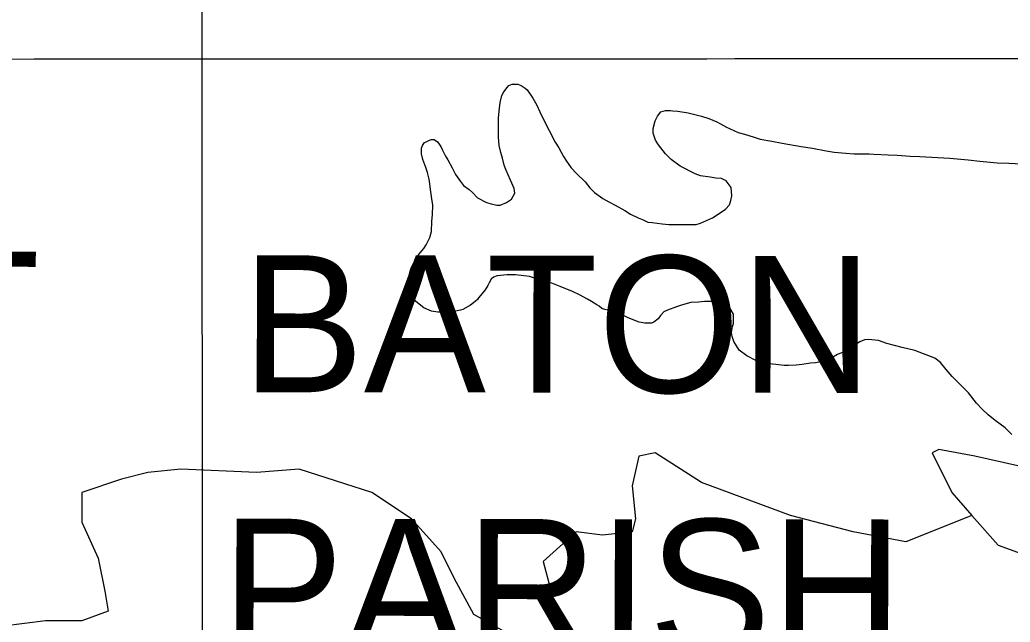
# Model space of a CAD drawing. Extents: x 3263578 to 3301413, y 764927 to 798602.
# Drawn here: x 3296288 to 3297734, y 787132 to 788012 of the extents above; entities that cross this region are included whole.
import ezdxf

# ---------------------------------------------------------------- set-up
doc = ezdxf.new("R2010")
doc.units = 0
for name, color, linetype in [('V-GRID-MAJR', 7, 'Continuous'), ('V-SITE-VEGE', 7, 'Continuous'), ('V-TOPO-GNAM-IDEN', 7, 'Continuous'), ('V-TOPO-SHOR', 7, 'Continuous')]:
    doc.layers.add(name, color=color, linetype=linetype)

msp = doc.modelspace()

# ---------------------------------------------------------------- linework, layer by layer
at = {"layer": 'V-GRID-MAJR'}
for points in [[(3296559.4, 775831.5), (3296556.8, 781892.5), (3296554.1, 787954.5), (3296551.5, 794016.6), (3296551.5, 794017.6)], [(3267732.7, 787953.5), (3270352.8, 787952.6), (3275593.1, 787951.5), (3280833.3, 787951.1), (3286073.6, 787951.5), (3291313.9, 787952.6), (3296554.1, 787954.5), (3299174.3, 787955.8)]]:
    msp.add_spline(points, degree=3, dxfattribs=at)
at = {"layer": 'V-SITE-VEGE'}
for p, q in [((3296991.8, 787901.3), (3296994.8, 787906.3)), ((3296994.8, 787906.3), (3296999.7, 787912.8)), ((3296999.7, 787912.8), (3297002.2, 787915.8)), ((3297002.2, 787915.8), (3297006.7, 787917.7)), ((3297006.7, 787917.7), (3297015.2, 787917.7)), ((3297015.2, 787917.7), (3297020.2, 787915.7)), ((3297020.2, 787915.7), (3297026.1, 787911.8)), ((3297026.1, 787911.8), (3297028.6, 787909.3)), ((3297028.6, 787909.3), (3297037.1, 787897.3)), ((3296988.3, 787882.4), (3296989.3, 787890.9)), ((3296989.3, 787890.9), (3296991.8, 787901.3)), ((3297037.1, 787897.3), (3297043.1, 787886.9)), ((3296986.8, 787868.5), (3296988.3, 787882.4)), ((3297043.1, 787886.9), (3297047.5, 787877.4)), ((3297047.5, 787877.4), (3297054.5, 787862)), ((3297219.3, 787870.9), (3297224.3, 787877.4)), ((3297224.3, 787877.4), (3297230.8, 787879.4)), ((3297230.8, 787879.4), (3297238.2, 787879.3)), ((3297238.2, 787879.3), (3297241.7, 787878.9)), ((3297241.7, 787878.9), (3297248.7, 787878.3)), ((3297248.7, 787878.3), (3297264.1, 787875.9)), ((3296986.8, 787840.1), (3296986.8, 787868.5)), ((3297054.5, 787862), (3297061, 787850)), ((3297212.8, 787853), (3297215.8, 787863.9)), ((3297215.8, 787863.9), (3297219.3, 787870.9)), ((3297264.1, 787875.9), (3297271.6, 787873.9)), ((3297271.6, 787873.9), (3297283.5, 787870.9)), ((3297283.5, 787870.9), (3297294, 787867.4)), ((3297294, 787867.4), (3297306, 787862.4)), ((3297306, 787862.4), (3297311.4, 787859.9)), ((3297061, 787850), (3297069.9, 787833.1)), ((3297212.8, 787846), (3297212.8, 787853)), ((3297311.4, 787859.9), (3297319.9, 787854.9)), ((3297319.9, 787854.9), (3297324.4, 787852.9)), ((3297324.4, 787852.9), (3297336.8, 787847)), ((3296875.7, 787828.1), (3296878.7, 787832.6)), ((3296878.7, 787832.6), (3296881.2, 787833.6)), ((3296881.2, 787833.6), (3296886.2, 787836.1)), ((3296886.2, 787836.1), (3296889.2, 787836.6)), ((3296889.2, 787836.6), (3296893.2, 787836.6)), ((3296893.2, 787836.6), (3296897.6, 787833.6)), ((3296897.6, 787833.6), (3296902.6, 787826.6)), ((3296987.8, 787828.1), (3296986.8, 787840.1)), ((3297069.9, 787833.1), (3297074.9, 787824.6)), ((3297216.3, 787836), (3297212.8, 787846)), ((3297220.8, 787829.1), (3297216.3, 787836)), ((3297336.8, 787847), (3297346.3, 787844.5)), ((3297346.3, 787844.5), (3297360.2, 787840)), ((3297360.2, 787840), (3297369.2, 787837.5)), ((3297369.2, 787837.5), (3297386.1, 787834.5)), ((3297386.1, 787834.5), (3297401.5, 787831.5)), ((3296874.7, 787824.2), (3296875.7, 787828.1)), ((3296874.7, 787815.7), (3296874.7, 787824.2)), ((3296902.6, 787826.6), (3296905.1, 787821.2)), ((3296905.1, 787821.2), (3296909.6, 787812.7)), ((3296990.3, 787817.7), (3296987.8, 787828.1)), ((3297074.9, 787824.6), (3297081.9, 787812.2)), ((3297230.8, 787816.1), (3297220.8, 787829.1)), ((3297401.5, 787831.5), (3297428.9, 787826.5)), ((3297428.9, 787826.5), (3297445.4, 787824)), ((3297445.4, 787824), (3297465.8, 787820.5)), ((3297465.8, 787820.5), (3297477.2, 787818.1)), ((3296876.2, 787807.7), (3296874.7, 787815.7)), ((3296880.7, 787795.8), (3296876.2, 787807.7)), ((3296909.6, 787812.7), (3296913.1, 787807.2)), ((3296913.1, 787807.2), (3296919.5, 787795.3)), ((3296992.7, 787809.7), (3296990.3, 787817.7)), ((3296995.2, 787799.2), (3296992.7, 787809.7)), ((3297081.9, 787812.2), (3297086.4, 787805.2)), ((3297086.4, 787805.2), (3297093.3, 787795.7)), ((3297239.2, 787807.6), (3297230.8, 787816.1)), ((3297252.2, 787797.7), (3297239.2, 787807.6)), ((3297477.2, 787818.1), (3297494.2, 787817)), ((3297494.2, 787817), (3297506.6, 787816.1)), ((3297506.6, 787816.1), (3297528.5, 787816)), ((3297528.5, 787816), (3297535, 787815.5)), ((3297535, 787815.5), (3297555.9, 787814.5)), ((3297555.9, 787814.5), (3297569.3, 787814)), ((3297569.3, 787814), (3297588.3, 787812.5)), ((3297588.3, 787812.5), (3297602.2, 787812)), ((3297602.2, 787812), (3297646, 787809.5)), ((3297646, 787809.5), (3297672.9, 787807.1)), ((3297672.9, 787807.1), (3297689.8, 787805.1)), ((3297689.8, 787805.1), (3297715.2, 787802.6)), ((3296883.2, 787788.8), (3296880.7, 787795.8)), ((3296919.5, 787795.3), (3296924, 787785.8)), ((3296997.7, 787792.8), (3296995.2, 787799.2)), ((3297004.7, 787777.3), (3296997.7, 787792.8)), ((3297093.3, 787795.7), (3297100.8, 787787.3)), ((3297274.1, 787786.7), (3297252.2, 787797.7)), ((3297715.2, 787802.6), (3297732.2, 787802.1)), ((3297732.2, 787802.1), (3297760.1, 787800.6)), ((3296885.7, 787778.8), (3296883.2, 787788.8)), ((3296886.7, 787771.9), (3296885.7, 787778.8)), ((3296924, 787785.8), (3296931.5, 787775.3)), ((3296931.5, 787775.3), (3296936, 787769.9)), ((3297009.7, 787765.4), (3297004.7, 787777.3)), ((3297100.8, 787787.3), (3297113.7, 787774.8)), ((3297113.7, 787774.8), (3297120.2, 787766.3)), ((3297282, 787783.7), (3297274.1, 787786.7)), ((3297296, 787781.7), (3297282, 787783.7)), ((3297304.4, 787780.2), (3297296, 787781.7)), ((3297312.9, 787779.7), (3297304.4, 787780.2)), ((3297319.4, 787776.3), (3297312.9, 787779.7)), ((3297326.8, 787766.8), (3297319.4, 787776.3)), ((3296887.7, 787763.9), (3296886.7, 787771.9)), ((3296889.7, 787750), (3296887.7, 787763.9)), ((3296936, 787769.9), (3296943.9, 787763.9)), ((3296943.9, 787763.9), (3296948.9, 787759.4)), ((3297010.7, 787758.4), (3297009.7, 787765.4)), ((3297120.2, 787766.3), (3297127.2, 787759.4)), ((3297327.8, 787754.8), (3297326.8, 787766.8)), ((3296891.1, 787741), (3296889.7, 787750)), ((3296948.9, 787759.4), (3296956.4, 787751.9)), ((3296956.4, 787751.9), (3296969.3, 787745)), ((3296998.7, 787745), (3297005.7, 787749.9)), ((3297005.7, 787749.9), (3297010.7, 787758.4)), ((3297127.2, 787759.4), (3297139.1, 787750.9)), ((3297139.1, 787750.9), (3297148.1, 787745.9)), ((3297148.1, 787745.9), (3297157.5, 787740.9)), ((3297324.4, 787741.4), (3297326.3, 787747.9)), ((3297326.3, 787747.9), (3297327.8, 787754.8)), ((3296890.6, 787727.1), (3296891.1, 787741)), ((3296969.3, 787745), (3296976.3, 787743)), ((3296976.3, 787743), (3296984.3, 787741)), ((3296984.3, 787741), (3296989.2, 787741)), ((3296989.2, 787741), (3296998.7, 787745)), ((3297157.5, 787740.9), (3297171.5, 787733)), ((3297171.5, 787733), (3297179.9, 787728)), ((3297312.4, 787730.5), (3297318.4, 787734.9)), ((3297318.4, 787734.9), (3297324.4, 787741.4)), ((3296889.1, 787702.7), (3296889.6, 787717.1)), ((3296889.6, 787717.1), (3296890.6, 787727.1)), ((3297179.9, 787728), (3297190.9, 787722.5)), ((3297190.9, 787722.5), (3297198.4, 787719.5)), ((3297198.4, 787719.5), (3297205.3, 787716)), ((3297282, 787714.5), (3297291, 787718.5)), ((3297291, 787718.5), (3297299.4, 787722.5)), ((3297299.4, 787722.5), (3297312.4, 787730.5)), ((3296886.7, 787693.7), (3296889.1, 787702.7)), ((3297205.3, 787716), (3297211.3, 787715.5)), ((3297211.3, 787715.5), (3297225.8, 787713.5)), ((3297225.8, 787713.5), (3297235.7, 787712.5)), ((3297235.7, 787712.5), (3297275.5, 787712.5)), ((3297275.5, 787712.5), (3297282, 787714.5)), ((3296881.2, 787683.2), (3296886.7, 787693.7)), ((3296872.7, 787671.3), (3296877.7, 787677.8)), ((3296877.7, 787677.8), (3296881.2, 787683.2)), ((3296859.3, 787648.9), (3296864.2, 787659.3)), ((3296864.2, 787659.3), (3296866.2, 787664.3)), ((3296866.2, 787664.3), (3296870.2, 787668.3)), ((3296870.2, 787668.3), (3296872.7, 787671.3)), ((3296857.8, 787644.4), (3296859.3, 787648.9)), ((3296855.3, 787634), (3296857.8, 787644.4)), ((3296855.3, 787628.5), (3296855.3, 787634)), ((3296976.3, 787632.9), (3296973.3, 787627.5)), ((3296979.8, 787635.9), (3296976.3, 787632.9)), ((3296985.2, 787637.9), (3296979.8, 787635.9)), ((3296999.7, 787639.4), (3296985.2, 787637.9)), ((3297011.6, 787639.4), (3296999.7, 787639.4)), ((3297032, 787636.9), (3297011.6, 787639.4)), ((3297044.5, 787632.9), (3297032, 787636.9)), ((3297064.9, 787626.9), (3297044.5, 787632.9)), ((3296855.8, 787621), (3296855.3, 787628.5)), ((3296857.3, 787616), (3296855.8, 787621)), ((3296860.2, 787608.6), (3296857.3, 787616)), ((3296967.3, 787617.5), (3296960.8, 787609)), ((3296971.3, 787623.5), (3296967.3, 787617.5)), ((3296973.3, 787627.5), (3296971.3, 787623.5)), ((3297076.8, 787622), (3297064.9, 787626.9)), ((3297094.8, 787615), (3297076.8, 787622)), ((3296863.7, 787602.1), (3296860.2, 787608.6)), ((3296877.7, 787591.1), (3296863.7, 787602.1)), ((3296956.3, 787603.1), (3296952.9, 787600.1)), ((3296957.8, 787605.6), (3296956.3, 787603.1)), ((3296960.8, 787609), (3296957.8, 787605.6)), ((3297105.2, 787610), (3297094.8, 787615)), ((3297116.7, 787603.5), (3297105.2, 787610)), ((3297122.7, 787600.5), (3297116.7, 787603.5)), ((3296889.1, 787586.1), (3296877.7, 787591.1)), ((3296931.4, 787587.6), (3296919.5, 787585.1)), ((3296934.9, 787588.6), (3296931.4, 787587.6)), ((3296945.9, 787595.1), (3296934.9, 787588.6)), ((3296952.9, 787600.1), (3296945.9, 787595.1)), ((3297130.6, 787595.6), (3297122.7, 787600.5)), ((3297134.1, 787593.6), (3297130.6, 787595.6)), ((3297138.1, 787590.1), (3297134.1, 787593.6)), ((3297142.1, 787588.6), (3297138.1, 787590.1)), ((3297146.6, 787587.6), (3297142.1, 787588.6)), ((3297164.5, 787582.1), (3297146.6, 787587.6)), ((3297233.7, 787587.6), (3297228.2, 787585.1)), ((3297247.1, 787592.5), (3297233.7, 787587.6)), ((3297255.6, 787595.5), (3297247.1, 787592.5)), ((3297268.1, 787599), (3297255.6, 787595.5)), ((3297279, 787599.5), (3297268.1, 787599)), ((3297288, 787600.5), (3297279, 787599.5)), ((3297301.4, 787600.5), (3297288, 787600.5)), ((3297308.9, 787599), (3297301.4, 787600.5)), ((3297318.8, 787595), (3297308.9, 787599)), ((3297325.3, 787590), (3297318.8, 787595)), ((3297330.3, 787581.6), (3297325.3, 787590)), ((3296898.1, 787584.7), (3296889.1, 787586.1)), ((3296911, 787584.6), (3296898.1, 787584.7)), ((3296919.5, 787585.1), (3296911, 787584.6)), ((3297176.4, 787576.6), (3297164.5, 787582.1)), ((3297192.4, 787570.1), (3297176.4, 787576.6)), ((3297220.2, 787575.1), (3297213.8, 787570.1)), ((3297223.7, 787580.1), (3297220.2, 787575.1)), ((3297228.2, 787585.1), (3297223.7, 787580.1)), ((3297330.3, 787568.1), (3297330.3, 787581.6)), ((3297200.8, 787568.6), (3297192.4, 787570.1)), ((3297210.3, 787568.6), (3297200.8, 787568.6)), ((3297213.8, 787570.1), (3297210.3, 787568.6)), ((3297327.3, 787555.2), (3297328.8, 787563.6)), ((3297328.8, 787563.6), (3297330.3, 787568.1)), ((3297328.3, 787549.2), (3297327.3, 787555.2)), ((3297330.8, 787541.7), (3297328.3, 787549.2)), ((3297521.5, 787544.2), (3297514.5, 787541.2)), ((3297527.5, 787544.7), (3297521.5, 787544.2)), ((3297541.9, 787543.2), (3297527.5, 787544.7)), ((3297338.7, 787529.3), (3297330.8, 787541.7)), ((3297349.7, 787520.8), (3297338.7, 787529.3)), ((3297499.1, 787531.2), (3297490.6, 787526.3)), ((3297514.5, 787541.2), (3297499.1, 787531.2)), ((3297554.3, 787539.2), (3297541.9, 787543.2)), ((3297576.8, 787533.2), (3297554.3, 787539.2)), ((3297595.2, 787528.7), (3297576.8, 787533.2)), ((3297362.6, 787514.3), (3297349.7, 787520.8)), ((3297382.1, 787509.4), (3297362.6, 787514.3)), ((3297466.7, 787515.3), (3297459.7, 787512.8)), ((3297476.2, 787519.3), (3297466.7, 787515.3)), ((3297482.1, 787522.8), (3297476.2, 787519.3)), ((3297490.6, 787526.3), (3297482.1, 787522.8)), ((3297624.1, 787517.8), (3297595.2, 787528.7)), ((3297632.5, 787511.3), (3297624.1, 787517.8)), ((3297392, 787508.4), (3297382.1, 787509.4)), ((3297404, 787506.9), (3297392, 787508.4)), ((3297410.4, 787506.9), (3297404, 787506.9)), ((3297421.9, 787507.4), (3297410.4, 787506.9)), ((3297430.4, 787508.3), (3297421.9, 787507.4)), ((3297442.8, 787510.3), (3297430.4, 787508.3)), ((3297449.8, 787510.8), (3297442.8, 787510.3)), ((3297459.7, 787512.8), (3297449.8, 787510.8)), ((3297641, 787500.8), (3297632.5, 787511.3)), ((3297649.4, 787490.9), (3297641, 787500.8)), ((3297673.3, 787467), (3297649.4, 787490.9)), ((3297685.3, 787452), (3297673.3, 787467)), ((3297693.2, 787443.1), (3297685.3, 787452)), ((3297702.2, 787434.6), (3297693.2, 787443.1)), ((3297712.2, 787426.6), (3297702.2, 787434.6)), ((3297727.1, 787415.7), (3297712.2, 787426.6)), ((3297736.6, 787406.2), (3297727.1, 787415.7))]:
    msp.add_line(p, q, dxfattribs=at)
at = {"layer": 'V-TOPO-SHOR'}
for points in [[(3297788.8, 787350.4), (3297682.9, 787374.5), (3297629.9, 787384.1), (3297620.3, 787379.3), (3297649.2, 787321.5), (3297678.1, 787287.8), (3297716.6, 787244.5), (3297784, 787220.4)], [(3297678.1, 787287.8), (3297581.8, 787249.3), (3297504.8, 787263.8), (3297413.3, 787287.8), (3297283.3, 787336), (3297215.9, 787379.3), (3297191.9, 787374.5), (3297182.2, 787331.2), (3297187, 787283), (3297182.2, 787263.8), (3297138.9, 787259), (3297100.4, 787263.8), (3297052.2, 787220.5), (3297076.3, 787129)], [(3297028.2, 787100.1), (3296951.1, 787143.5), (3296922.3, 787196.4), (3296903, 787234.9), (3296859.7, 787283.1), (3296801.9, 787321.6), (3296696, 787355.3), (3296633.4, 787350.5), (3296522.7, 787355.3), (3296474.6, 787350.5), (3296436.1, 787340.9), (3296378.3, 787321.6), (3296378.3, 787278.3), (3296402.4, 787225.4), (3296412, 787177.2), (3296416.8, 787148.3), (3296378.3, 787133.9), (3296325.3, 787133.9), (3296171.3, 787114.6)]]:
    msp.add_lwpolyline(points, dxfattribs=at)

# ---------------------------------------------------------------- texts
at = {"layer": 'V-TOPO-GNAM-IDEN'}
for s, p in [('EAST', (3295618.5, 787473.9)), ('BATON', (3296611.9, 787467.9)), ('PARISH,', (3296582.1, 787083.2))]:
    msp.add_text(s, height=200, rotation=359.9292, dxfattribs=at).set_placement(p)

doc.saveas('drawing.dxf')
